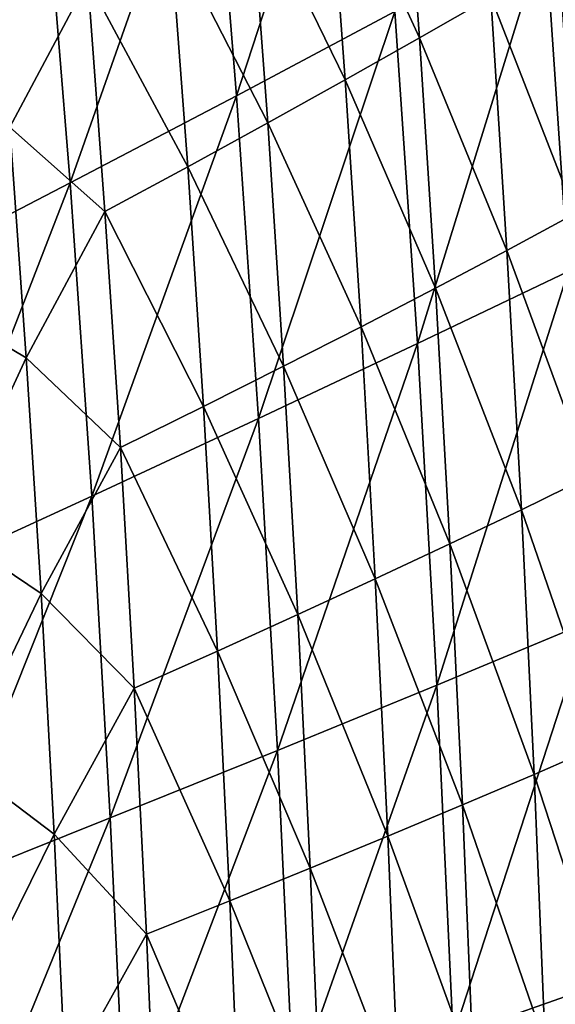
# Model space of a CAD drawing. Header units: millimetres. Extents: x -300 to 300, y -500 to 500.
# Tile 558 of 656: x 229 to 252, y 85 to 129. Entities that reach past the tile are written whole.
import ezdxf

# ---------------------------------------------------------------- set-up
doc = ezdxf.new("R2010")
doc.units = ezdxf.units.MM
doc.header["$LTSCALE"] = 81.481481
doc.layers.add('19', color=7, linetype='CONTINUOUS')
doc.layers.add('21', color=7, linetype='CONTINUOUS')

msp = doc.modelspace()

# ---------------------------------------------------------------- linework, layer by layer
at = {"layer": '19', "color": 7, "linetype": 'CONTINUOUS'}
for points in [[(238.141, 125.422, 54.844), (243.998, 143.365, 52.563), (237.024, 139.261, 54.952), (238.141, 125.422, 54.844)], [(245.138, 129.134, 52.454), (243.998, 143.365, 52.563), (238.141, 125.422, 54.844), (245.138, 129.134, 52.454)], [(230.798, 121.575, 57.077), (237.024, 139.261, 54.952), (229.707, 135.004, 57.184), (230.798, 121.575, 57.077)], [(238.141, 125.422, 54.844), (237.024, 139.261, 54.952), (230.798, 121.575, 57.077), (238.141, 125.422, 54.844)], [(252.784, 117.669, 49.803), (258.018, 136.133, 47.182), (251.77, 132.705, 49.902), (252.784, 117.669, 49.803)], [(223.127, 117.597, 59.158), (229.707, 135.004, 57.184), (222.065, 130.6, 59.263), (223.127, 117.597, 59.158)], [(230.798, 121.575, 57.077), (229.707, 135.004, 57.184), (223.127, 117.597, 59.158), (230.798, 121.575, 57.077)], [(246.135, 114.488, 52.355), (251.77, 132.705, 49.902), (245.138, 129.134, 52.454), (246.135, 114.488, 52.355)], [(252.784, 117.669, 49.803), (251.77, 132.705, 49.902), (246.135, 114.488, 52.355), (252.784, 117.669, 49.803)], [(239.117, 111.185, 54.746), (245.138, 129.134, 52.454), (238.141, 125.422, 54.844), (239.117, 111.185, 54.746)], [(246.135, 114.488, 52.355), (245.138, 129.134, 52.454), (239.117, 111.185, 54.746), (246.135, 114.488, 52.355)], [(231.751, 107.763, 56.981), (238.141, 125.422, 54.844), (230.798, 121.575, 57.077), (231.751, 107.763, 56.981)], [(239.117, 111.185, 54.746), (238.141, 125.422, 54.844), (231.751, 107.763, 56.981), (239.117, 111.185, 54.746)], [(224.055, 104.226, 59.064), (230.798, 121.575, 57.077), (223.127, 117.597, 59.158), (224.055, 104.226, 59.064)], [(231.751, 107.763, 56.981), (230.798, 121.575, 57.077), (224.055, 104.226, 59.064), (231.751, 107.763, 56.981)], [(246.989, 99.423, 52.268), (252.784, 117.669, 49.803), (246.135, 114.488, 52.355), (246.989, 99.423, 52.268)], [(253.653, 102.198, 49.716), (252.784, 117.669, 49.803), (246.989, 99.423, 52.268), (253.653, 102.198, 49.716)], [(239.955, 96.544, 54.66), (246.135, 114.488, 52.355), (239.117, 111.185, 54.746), (239.955, 96.544, 54.66)], [(246.989, 99.423, 52.268), (246.135, 114.488, 52.355), (239.955, 96.544, 54.66), (246.989, 99.423, 52.268)], [(232.569, 93.562, 56.896), (239.117, 111.185, 54.746), (231.751, 107.763, 56.981), (232.569, 93.562, 56.896)], [(239.955, 96.544, 54.66), (239.117, 111.185, 54.746), (232.569, 93.562, 56.896), (239.955, 96.544, 54.66)], [(224.852, 90.482, 58.981), (231.751, 107.763, 56.981), (224.055, 104.226, 59.064), (224.852, 90.482, 58.981)], [(232.569, 93.562, 56.896), (231.751, 107.763, 56.981), (224.852, 90.482, 58.981), (232.569, 93.562, 56.896)], [(247.705, 83.936, 52.193), (253.653, 102.198, 49.716), (246.989, 99.423, 52.268), (247.705, 83.936, 52.193)], [(254.381, 86.288, 49.641), (253.653, 102.198, 49.716), (247.705, 83.936, 52.193), (254.381, 86.288, 49.641)], [(240.657, 81.495, 54.585), (246.989, 99.423, 52.268), (239.955, 96.544, 54.66), (240.657, 81.495, 54.585)], [(247.705, 83.936, 52.193), (246.989, 99.423, 52.268), (240.657, 81.495, 54.585), (247.705, 83.936, 52.193)], [(233.255, 78.97, 56.822), (239.955, 96.544, 54.66), (232.569, 93.562, 56.896), (233.255, 78.97, 56.822)], [(240.657, 81.495, 54.585), (239.955, 96.544, 54.66), (233.255, 78.97, 56.822), (240.657, 81.495, 54.585)], [(225.52, 76.362, 58.909), (232.569, 93.562, 56.896), (224.852, 90.482, 58.981), (225.52, 76.362, 58.909)], [(233.255, 78.97, 56.822), (232.569, 93.562, 56.896), (225.52, 76.362, 58.909), (233.255, 78.97, 56.822)], [(248.285, 68.021, 52.13), (254.381, 86.288, 49.641), (247.705, 83.936, 52.193), (248.285, 68.021, 52.13)], [(254.971, 69.936, 49.579), (254.381, 86.288, 49.641), (248.285, 68.021, 52.13), (254.971, 69.936, 49.579)]]:
    msp.add_3dface(points, dxfattribs=at)
at = {"layer": '21', "color": 7, "linetype": 'CONTINUOUS'}
for points in [[(246.218, 127.979, 36.065), (242.154, 136.785, 37.427), (245.43, 138.79, 36.135), (246.218, 127.979, 36.065)], [(246.218, 127.979, 36.065), (245.43, 138.79, 36.135), (249.367, 129.791, 34.74), (246.218, 127.979, 36.065)], [(242.936, 126.124, 37.356), (238.75, 134.735, 38.684), (242.154, 136.785, 37.427), (242.936, 126.124, 37.356)], [(242.936, 126.124, 37.356), (242.154, 136.785, 37.427), (246.218, 127.979, 36.065), (242.936, 126.124, 37.356)], [(239.525, 124.227, 38.612), (235.222, 132.639, 39.905), (238.75, 134.735, 38.684), (239.525, 124.227, 38.612)], [(239.525, 124.227, 38.612), (238.75, 134.735, 38.684), (242.936, 126.124, 37.356), (239.525, 124.227, 38.612)], [(228.141, 124.035, 42.203), (227.344, 134.004, 42.279), (231.574, 130.5, 41.089), (228.141, 124.035, 42.203)], [(235.989, 122.289, 39.833), (231.574, 130.5, 41.089), (235.222, 132.639, 39.905), (235.989, 122.289, 39.833)], [(235.989, 122.289, 39.833), (235.222, 132.639, 39.905), (239.525, 124.227, 38.612), (235.989, 122.289, 39.833)], [(253.098, 120.221, 33.32), (249.367, 129.791, 34.74), (252.378, 131.561, 33.382), (253.098, 120.221, 33.32)], [(232.333, 120.31, 41.017), (228.141, 124.035, 42.203), (231.574, 130.5, 41.089), (232.333, 120.31, 41.017)], [(232.333, 120.31, 41.017), (231.574, 130.5, 41.089), (235.989, 122.289, 39.833), (232.333, 120.31, 41.017)], [(250.082, 118.597, 34.676), (246.218, 127.979, 36.065), (249.367, 129.791, 34.74), (250.082, 118.597, 34.676)], [(250.082, 118.597, 34.676), (249.367, 129.791, 34.74), (253.098, 120.221, 33.32), (250.082, 118.597, 34.676)], [(246.929, 116.934, 36), (242.936, 126.124, 37.356), (246.218, 127.979, 36.065), (246.929, 116.934, 36)], [(246.929, 116.934, 36), (246.218, 127.979, 36.065), (250.082, 118.597, 34.676), (246.929, 116.934, 36)], [(243.641, 115.233, 37.29), (239.525, 124.227, 38.612), (242.936, 126.124, 37.356), (243.641, 115.233, 37.29)], [(243.641, 115.233, 37.29), (242.936, 126.124, 37.356), (246.929, 116.934, 36), (243.641, 115.233, 37.29)], [(228.141, 124.035, 42.203), (228.864, 113.854, 42.133), (224.666, 116.348, 43.272), (228.141, 124.035, 42.203)], [(228.864, 113.854, 42.133), (228.141, 124.035, 42.203), (232.333, 120.31, 41.017), (228.864, 113.854, 42.133)], [(240.224, 113.494, 38.546), (235.989, 122.289, 39.833), (239.525, 124.227, 38.612), (240.224, 113.494, 38.546)], [(240.224, 113.494, 38.546), (239.525, 124.227, 38.612), (243.641, 115.233, 37.29), (240.224, 113.494, 38.546)], [(236.682, 111.718, 39.766), (232.333, 120.31, 41.017), (235.989, 122.289, 39.833), (236.682, 111.718, 39.766)], [(236.682, 111.718, 39.766), (235.989, 122.289, 39.833), (240.224, 113.494, 38.546), (236.682, 111.718, 39.766)], [(233.018, 109.905, 40.95), (228.864, 113.854, 42.133), (232.333, 120.31, 41.017), (233.018, 109.905, 40.95)], [(233.018, 109.905, 40.95), (232.333, 120.31, 41.017), (236.682, 111.718, 39.766), (233.018, 109.905, 40.95)], [(253.74, 108.635, 33.263), (250.082, 118.597, 34.676), (253.098, 120.221, 33.32), (253.74, 108.635, 33.263)], [(250.722, 107.162, 34.618), (246.929, 116.934, 36), (250.082, 118.597, 34.676), (250.722, 107.162, 34.618)], [(250.722, 107.162, 34.618), (250.082, 118.597, 34.676), (253.74, 108.635, 33.263), (250.722, 107.162, 34.618)], [(247.564, 105.654, 35.94), (243.641, 115.233, 37.29), (246.929, 116.934, 36), (247.564, 105.654, 35.94)], [(247.564, 105.654, 35.94), (246.929, 116.934, 36), (250.722, 107.162, 34.618), (247.564, 105.654, 35.94)], [(228.864, 113.854, 42.133), (225.336, 106.277, 43.205), (224.666, 116.348, 43.272), (228.864, 113.854, 42.133)], [(244.272, 104.111, 37.23), (240.224, 113.494, 38.546), (243.641, 115.233, 37.29), (244.272, 104.111, 37.23)], [(244.272, 104.111, 37.23), (243.641, 115.233, 37.29), (247.564, 105.654, 35.94), (244.272, 104.111, 37.23)], [(228.864, 113.854, 42.133), (229.514, 103.458, 42.068), (225.336, 106.277, 43.205), (228.864, 113.854, 42.133)], [(229.514, 103.458, 42.068), (228.864, 113.854, 42.133), (233.018, 109.905, 40.95), (229.514, 103.458, 42.068)], [(240.85, 102.534, 38.485), (236.682, 111.718, 39.766), (240.224, 113.494, 38.546), (240.85, 102.534, 38.485)], [(240.85, 102.534, 38.485), (240.224, 113.494, 38.546), (244.272, 104.111, 37.23), (240.85, 102.534, 38.485)], [(237.301, 100.925, 39.705), (233.018, 109.905, 40.95), (236.682, 111.718, 39.766), (237.301, 100.925, 39.705)], [(237.301, 100.925, 39.705), (236.682, 111.718, 39.766), (240.85, 102.534, 38.485), (237.301, 100.925, 39.705)], [(233.63, 99.282, 40.889), (229.514, 103.458, 42.068), (233.018, 109.905, 40.95), (233.63, 99.282, 40.889)], [(233.63, 99.282, 40.889), (233.018, 109.905, 40.95), (237.301, 100.925, 39.705), (233.63, 99.282, 40.889)], [(254.307, 96.802, 33.211), (250.722, 107.162, 34.618), (253.74, 108.635, 33.263), (254.307, 96.802, 33.211)], [(251.286, 95.484, 34.565), (247.564, 105.654, 35.94), (250.722, 107.162, 34.618), (251.286, 95.484, 34.565)], [(251.286, 95.484, 34.565), (250.722, 107.162, 34.618), (254.307, 96.802, 33.211), (251.286, 95.484, 34.565)], [(229.514, 103.458, 42.068), (225.936, 95.996, 43.144), (225.336, 106.277, 43.205), (229.514, 103.458, 42.068)], [(248.125, 94.135, 35.886), (244.272, 104.111, 37.23), (247.564, 105.654, 35.94), (248.125, 94.135, 35.886)], [(248.125, 94.135, 35.886), (247.564, 105.654, 35.94), (251.286, 95.484, 34.565), (248.125, 94.135, 35.886)], [(244.828, 92.755, 37.175), (240.85, 102.534, 38.485), (244.272, 104.111, 37.23), (244.828, 92.755, 37.175)], [(244.828, 92.755, 37.175), (244.272, 104.111, 37.23), (248.125, 94.135, 35.886), (244.828, 92.755, 37.175)], [(229.514, 103.458, 42.068), (230.091, 92.846, 42.009), (225.936, 95.996, 43.144), (229.514, 103.458, 42.068)], [(230.091, 92.846, 42.009), (229.514, 103.458, 42.068), (233.63, 99.282, 40.889), (230.091, 92.846, 42.009)], [(241.401, 91.346, 38.43), (237.301, 100.925, 39.705), (240.85, 102.534, 38.485), (241.401, 91.346, 38.43)], [(241.401, 91.346, 38.43), (240.85, 102.534, 38.485), (244.828, 92.755, 37.175), (241.401, 91.346, 38.43)], [(237.848, 89.907, 39.65), (233.63, 99.282, 40.889), (237.301, 100.925, 39.705), (237.848, 89.907, 39.65)], [(237.848, 89.907, 39.65), (237.301, 100.925, 39.705), (241.401, 91.346, 38.43), (237.848, 89.907, 39.65)], [(234.171, 88.44, 40.833), (230.091, 92.846, 42.009), (233.63, 99.282, 40.889), (234.171, 88.44, 40.833)], [(234.171, 88.44, 40.833), (233.63, 99.282, 40.889), (237.848, 89.907, 39.65), (234.171, 88.44, 40.833)], [(254.8, 84.719, 33.165), (251.286, 95.484, 34.565), (254.307, 96.802, 33.211), (254.8, 84.719, 33.165)], [(230.091, 92.846, 42.009), (226.465, 85.506, 43.089), (225.936, 95.996, 43.144), (230.091, 92.846, 42.009)], [(251.775, 83.561, 34.517), (248.125, 94.135, 35.886), (251.286, 95.484, 34.565), (251.775, 83.561, 34.517)], [(251.775, 83.561, 34.517), (251.286, 95.484, 34.565), (254.8, 84.719, 33.165), (251.775, 83.561, 34.517)], [(248.611, 82.376, 35.838), (244.828, 92.755, 37.175), (248.125, 94.135, 35.886), (248.611, 82.376, 35.838)], [(248.611, 82.376, 35.838), (248.125, 94.135, 35.886), (251.775, 83.561, 34.517), (248.611, 82.376, 35.838)], [(230.091, 92.846, 42.009), (230.597, 82.016, 41.956), (226.465, 85.506, 43.089), (230.091, 92.846, 42.009)], [(230.597, 82.016, 41.956), (230.091, 92.846, 42.009), (234.171, 88.44, 40.833), (230.597, 82.016, 41.956)], [(245.312, 81.165, 37.126), (241.401, 91.346, 38.43), (244.828, 92.755, 37.175), (245.312, 81.165, 37.126)], [(245.312, 81.165, 37.126), (244.828, 92.755, 37.175), (248.611, 82.376, 35.838), (245.312, 81.165, 37.126)], [(241.881, 79.927, 38.381), (237.848, 89.907, 39.65), (241.401, 91.346, 38.43), (241.881, 79.927, 38.381)], [(241.881, 79.927, 38.381), (241.401, 91.346, 38.43), (245.312, 81.165, 37.126), (241.881, 79.927, 38.381)], [(238.323, 78.665, 39.6), (234.171, 88.44, 40.833), (237.848, 89.907, 39.65), (238.323, 78.665, 39.6)], [(238.323, 78.665, 39.6), (237.848, 89.907, 39.65), (241.881, 79.927, 38.381), (238.323, 78.665, 39.6)], [(234.642, 77.377, 40.784), (230.597, 82.016, 41.956), (234.171, 88.44, 40.833), (234.642, 77.377, 40.784)], [(234.642, 77.377, 40.784), (234.171, 88.44, 40.833), (238.323, 78.665, 39.6), (234.642, 77.377, 40.784)], [(230.597, 82.016, 41.956), (226.925, 74.804, 43.04), (226.465, 85.506, 43.089), (230.597, 82.016, 41.956)]]:
    msp.add_3dface(points, dxfattribs=at)

doc.saveas('drawing.dxf')
